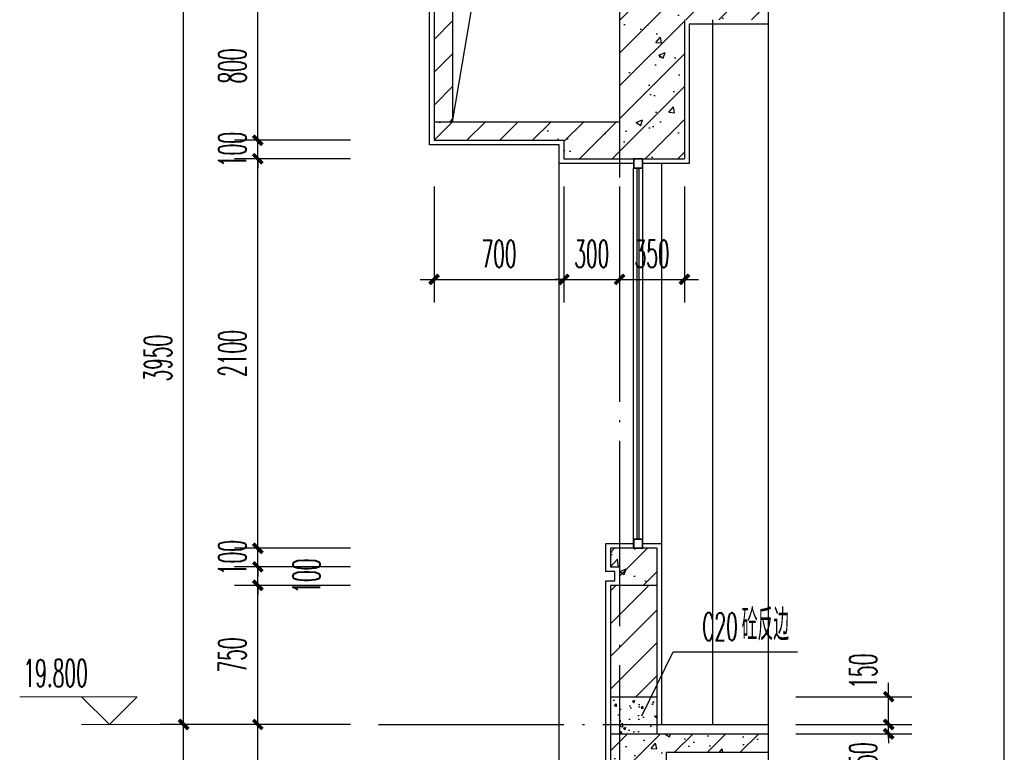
# Model space of a CAD drawing. Extents: x 1779708 to 7299578, y -1121471 to 88434.
# Tile 919 of 1056: x 6946513 to 6951819, y -951592 to -947642. Entities that reach past the tile are written whole.
import ezdxf

# ---------------------------------------------------------------- set-up
doc = ezdxf.new("R2010")
doc.units = 0
doc.header["$LTSCALE"] = 1000
doc.header["$MEASUREMENT"] = 0
doc.linetypes.add('DOTE', pattern=[2.42, 2, -0.2, 0.02, -0.2])
doc.layers.get('0').update_dxf_attribs({"linetype": 'CONTINUOUS'})
doc.layers.get('Defpoints').update_dxf_attribs({"linetype": 'CONTINUOUS'})
for name, color, linetype in [('AXIS', 3, 'CONTINUOUS'), ('DIM_LEAD', 3, 'CONTINUOUS'), ('DIM_SYMB', 3, 'CONTINUOUS'), ('DOTE', 1, 'DOTE'), ('PUB_TAB', 7, 'CONTINUOUS'), ('PUB_TEXT', 7, 'CONTINUOUS'), ('WALL', 255, 'CONTINUOUS'), ('WINDOW', 2, 'CONTINUOUS'), ('填充细线', 8, 'CONTINUOUS'), ('立面中线', 140, 'CONTINUOUS'), ('粉刷线', 213, 'CONTINUOUS')]:
    doc.layers.add(name, color=color, linetype=linetype)
doc.layers.add('DIM_ELEV', color=3, linetype='CONTINUOUS', lineweight=13)
doc.styles.add('_TCH_DIM', font='SIMPLEX.shx', dxfattribs={"width": 0.7, "bigfont": 'GBCBIG.shx'})
doc.styles.add('_TCH_DIM_T3', font='SIMPLEX.shx', dxfattribs={"width": 0.494118, "bigfont": 'GBCBIG.shx'})
doc.dimstyles.new('_TCH_ARCH&&50', dxfattribs={"dimtxt": 148.75, "dimasz": 50, "dimexe": 125, "dimexo": 150, "dimgap": 63.125, "dimtad": 1, "dimdec": 0, "dimzin": 0, "dimdsep": 46, "dimtxsty": '_TCH_DIM_T3', "dimblk": 'ARCHTICK', "dimcen": 0.09, "dimdle": 75, "dimclrt": 7, "dimazin": 2, "dimtfac": 1, "dimtdec": 0, "dimtix": 1, "dimtmove": 2, "dimatfit": 3, "dimfxl": 250, "dimtolj": 1, "dimtzin": 0, "dimarcsym": 0})

# ---------------------------------------------------------------- blocks, each defined once
blk = doc.blocks.new('_ArchTick')
at = {"color": 0, "linetype": 'ByBlock', "const_width": 0.4}
blk.add_lwpolyline([(-0.5, -0.5), (0.5, 0.5)], dxfattribs=at)
blk = doc.blocks.new('*D593')
at = {"layer": 'AXIS', "color": 0, "lineweight": -2, "transparency": 16777216}
for p, q in [((6947395.9, -955417.3), (6947395.9, -951367.3)), ((6948295.9, -951442.3), (6947270.9, -951442.3)), ((6948295.9, -955342.3), (6947270.9, -955342.3))]:
    blk.add_line(p, q, dxfattribs=at)
at = {"layer": 'Defpoints', "color": 0, "transparency": 16777216}
for p in [(6947395.9, -951442.3), (6948445.9, -951442.3), (6948445.9, -955342.3)]:
    blk.add_point(p, dxfattribs=at)
at = {"layer": 'AXIS', "color": 0, "lineweight": -2, "transparency": 16777216, "xscale": 50, "yscale": 50, "zscale": 50}
for p, rotation in [((6947395.9, -951442.3), 90), ((6947395.9, -955342.3), 270)]:
    blk.add_blockref('_ArchTick', p, dxfattribs=dict(at, rotation=rotation))
at = {"layer": 'AXIS', "color": 7, "transparency": 16777216, "insert": (6947258.4, -953392.3), "char_height": 148.75, "attachment_point": 5, "rotation": 90, "style": '_TCH_DIM_T3'}
blk.add_mtext('\\A1;3900', dxfattribs=at)
blk = doc.blocks.new('*D594')
at = {"layer": 'AXIS', "color": 0, "lineweight": -2, "transparency": 16777216}
for p, q in [((6947395.9, -951517.3), (6947395.9, -947417.3)), ((6948295.9, -947492.3), (6947270.9, -947492.3)), ((6948295.9, -951442.3), (6947270.9, -951442.3))]:
    blk.add_line(p, q, dxfattribs=at)
at = {"layer": 'Defpoints', "color": 0, "transparency": 16777216}
for p in [(6947395.9, -947492.3), (6948445.9, -947492.3), (6948445.9, -951442.3)]:
    blk.add_point(p, dxfattribs=at)
at = {"layer": 'AXIS', "color": 0, "lineweight": -2, "transparency": 16777216, "xscale": 50, "yscale": 50, "zscale": 50}
for p, rotation in [((6947395.9, -947492.3), 90), ((6947395.9, -951442.3), 270)]:
    blk.add_blockref('_ArchTick', p, dxfattribs=dict(at, rotation=rotation))
at = {"layer": 'AXIS', "color": 7, "transparency": 16777216, "insert": (6947258.4, -949467.3), "char_height": 148.75, "attachment_point": 5, "rotation": 90, "style": '_TCH_DIM_T3'}
blk.add_mtext('\\A1;3950', dxfattribs=at)
blk = doc.blocks.new('*D607')
at = {"layer": 'AXIS', "color": 0, "lineweight": -2, "transparency": 16777216}
for p, q in [((6951195.9, -951442.3), (6951195.9, -951392.3)), ((6950695.9, -951442.3), (6951320.9, -951442.3)), ((6951195.9, -951492.3), (6951195.9, -951442.3)), ((6950695.9, -951492.3), (6951320.9, -951492.3)), ((6951195.9, -951492.3), (6951195.9, -951542.3))]:
    blk.add_line(p, q, dxfattribs=at)
at = {"layer": 'Defpoints', "color": 0, "transparency": 16777216}
for p in [(6950545.9, -951442.3), (6951195.9, -951442.3), (6950545.9, -951492.3)]:
    blk.add_point(p, dxfattribs=at)
at = {"layer": 'AXIS', "color": 0, "lineweight": -2, "transparency": 16777216, "xscale": 50, "yscale": 50, "zscale": 50}
for p, rotation in [((6951195.9, -951442.3), 270), ((6951195.9, -951492.3), 90)]:
    blk.add_blockref('_ArchTick', p, dxfattribs=dict(at, rotation=rotation))
at = {"layer": 'AXIS', "color": 7, "transparency": 16777216, "insert": (6951058.4, -951601.8), "char_height": 148.75, "attachment_point": 5, "rotation": 90, "style": '_TCH_DIM_T3'}
blk.add_mtext('\\A1;50', dxfattribs=at)
blk = doc.blocks.new('*D608')
at = {"layer": 'AXIS', "color": 0, "lineweight": -2, "transparency": 16777216}
for p, q in [((6951195.9, -951517.3), (6951195.9, -951217.3)), ((6950695.9, -951292.3), (6951320.9, -951292.3)), ((6950695.9, -951442.3), (6951320.9, -951442.3))]:
    blk.add_line(p, q, dxfattribs=at)
at = {"layer": 'Defpoints', "color": 0, "transparency": 16777216}
for p in [(6950545.9, -951292.3), (6951195.9, -951292.3), (6950545.9, -951442.3)]:
    blk.add_point(p, dxfattribs=at)
at = {"layer": 'AXIS', "color": 0, "lineweight": -2, "transparency": 16777216, "xscale": 50, "yscale": 50, "zscale": 50}
for p, rotation in [((6951195.9, -951292.3), 90), ((6951195.9, -951442.3), 270)]:
    blk.add_blockref('_ArchTick', p, dxfattribs=dict(at, rotation=rotation))
at = {"layer": 'AXIS', "color": 7, "transparency": 16777216, "insert": (6951058.4, -951154.8), "char_height": 148.75, "attachment_point": 5, "rotation": 90, "style": '_TCH_DIM_T3'}
blk.add_mtext('\\A1;150', dxfattribs=at)
blk = doc.blocks.new('*D611')
at = {"layer": 'AXIS', "color": 0, "lineweight": -2, "transparency": 16777216}
for p, q in [((6948745.9, -948542.3), (6948745.9, -949167.3)), ((6949445.9, -948542.3), (6949445.9, -949167.3)), ((6948670.9, -949042.3), (6949520.9, -949042.3))]:
    blk.add_line(p, q, dxfattribs=at)
at = {"layer": 'Defpoints', "color": 0, "transparency": 16777216}
for p in [(6948745.9, -948392.3), (6949445.9, -948392.3), (6949445.9, -949042.3)]:
    blk.add_point(p, dxfattribs=at)
at = {"layer": 'AXIS', "color": 0, "lineweight": -2, "transparency": 16777216, "xscale": 50, "yscale": 50, "zscale": 50, "rotation": 180}
blk.add_blockref('_ArchTick', (6948745.9, -949042.3), dxfattribs=at)
at = {"layer": 'AXIS', "color": 0, "lineweight": -2, "transparency": 16777216, "xscale": 50, "yscale": 50, "zscale": 50}
blk.add_blockref('_ArchTick', (6949445.9, -949042.3), dxfattribs=at)
at = {"layer": 'AXIS', "color": 7, "transparency": 16777216, "insert": (6949095.9, -948904.8), "char_height": 148.75, "attachment_point": 5, "style": '_TCH_DIM_T3'}
blk.add_mtext('\\A1;700', dxfattribs=at)
blk = doc.blocks.new('*D612')
at = {"layer": 'AXIS', "color": 0, "lineweight": -2, "transparency": 16777216}
for p, q in [((6949445.9, -948542.3), (6949445.9, -949167.3)), ((6949745.9, -948542.3), (6949745.9, -949167.3)), ((6949445.9, -949042.3), (6949395.9, -949042.3)), ((6949445.9, -949042.3), (6949745.9, -949042.3)), ((6949745.9, -949042.3), (6949795.9, -949042.3))]:
    blk.add_line(p, q, dxfattribs=at)
at = {"layer": 'Defpoints', "color": 0, "transparency": 16777216}
for p in [(6949445.9, -948392.3), (6949745.9, -948392.3), (6949745.9, -949042.3)]:
    blk.add_point(p, dxfattribs=at)
at = {"layer": 'AXIS', "color": 0, "lineweight": -2, "transparency": 16777216, "xscale": 50, "yscale": 50, "zscale": 50}
blk.add_blockref('_ArchTick', (6949445.9, -949042.3), dxfattribs=at)
at = {"layer": 'AXIS', "color": 0, "lineweight": -2, "transparency": 16777216, "xscale": 50, "yscale": 50, "zscale": 50, "rotation": 180}
blk.add_blockref('_ArchTick', (6949745.9, -949042.3), dxfattribs=at)
at = {"layer": 'AXIS', "color": 7, "transparency": 16777216, "insert": (6949595.9, -948904.8), "char_height": 148.75, "attachment_point": 5, "style": '_TCH_DIM_T3'}
blk.add_mtext('\\A1;300', dxfattribs=at)
blk = doc.blocks.new('*D613')
at = {"layer": 'AXIS', "color": 0, "lineweight": -2, "transparency": 16777216}
for p, q in [((6949745.9, -948542.3), (6949745.9, -949167.3)), ((6950095.9, -948542.3), (6950095.9, -949167.3)), ((6949670.9, -949042.3), (6950170.9, -949042.3))]:
    blk.add_line(p, q, dxfattribs=at)
at = {"layer": 'Defpoints', "color": 0, "transparency": 16777216}
for p in [(6949745.9, -948392.3), (6950095.9, -948392.3), (6950095.9, -949042.3)]:
    blk.add_point(p, dxfattribs=at)
at = {"layer": 'AXIS', "color": 0, "lineweight": -2, "transparency": 16777216, "xscale": 50, "yscale": 50, "zscale": 50, "rotation": 180}
blk.add_blockref('_ArchTick', (6949745.9, -949042.3), dxfattribs=at)
at = {"layer": 'AXIS', "color": 0, "lineweight": -2, "transparency": 16777216, "xscale": 50, "yscale": 50, "zscale": 50}
blk.add_blockref('_ArchTick', (6950095.9, -949042.3), dxfattribs=at)
at = {"layer": 'AXIS', "color": 7, "transparency": 16777216, "insert": (6949920.9, -948904.8), "char_height": 148.75, "attachment_point": 5, "style": '_TCH_DIM_T3'}
blk.add_mtext('\\A1;350', dxfattribs=at)
blk = doc.blocks.new('*D668')
at = {"layer": 'AXIS', "color": 0, "lineweight": -2, "transparency": 16777216}
for p, q in [((6947795.9, -952167.3), (6947795.9, -951367.3)), ((6948295.9, -951442.3), (6947670.9, -951442.3)), ((6948295.9, -952092.3), (6947670.9, -952092.3))]:
    blk.add_line(p, q, dxfattribs=at)
at = {"layer": 'Defpoints', "color": 0, "transparency": 16777216}
for p in [(6947795.9, -951442.3), (6948445.9, -951442.3), (6948445.9, -952092.3)]:
    blk.add_point(p, dxfattribs=at)
at = {"layer": 'AXIS', "color": 0, "lineweight": -2, "transparency": 16777216, "xscale": 50, "yscale": 50, "zscale": 50}
for p, rotation in [((6947795.9, -951442.3), 90), ((6947795.9, -952092.3), 270)]:
    blk.add_blockref('_ArchTick', p, dxfattribs=dict(at, rotation=rotation))
at = {"layer": 'AXIS', "color": 7, "transparency": 16777216, "insert": (6947658.4, -951767.3), "char_height": 148.75, "attachment_point": 5, "rotation": 90, "style": '_TCH_DIM_T3'}
blk.add_mtext('\\A1;650', dxfattribs=at)
blk = doc.blocks.new('*D669')
at = {"layer": 'AXIS', "color": 0, "lineweight": -2, "transparency": 16777216}
for p, q in [((6947795.9, -951517.3), (6947795.9, -950617.3)), ((6948295.9, -950692.3), (6947670.9, -950692.3)), ((6948295.9, -951442.3), (6947670.9, -951442.3))]:
    blk.add_line(p, q, dxfattribs=at)
at = {"layer": 'Defpoints', "color": 0, "transparency": 16777216}
for p in [(6947795.9, -950692.3), (6948445.9, -950692.3), (6948445.9, -951442.3)]:
    blk.add_point(p, dxfattribs=at)
at = {"layer": 'AXIS', "color": 0, "lineweight": -2, "transparency": 16777216, "xscale": 50, "yscale": 50, "zscale": 50}
for p, rotation in [((6947795.9, -950692.3), 90), ((6947795.9, -951442.3), 270)]:
    blk.add_blockref('_ArchTick', p, dxfattribs=dict(at, rotation=rotation))
at = {"layer": 'AXIS', "color": 7, "transparency": 16777216, "insert": (6947658.4, -951067.3), "char_height": 148.75, "attachment_point": 5, "rotation": 90, "style": '_TCH_DIM_T3'}
blk.add_mtext('\\A1;750', dxfattribs=at)
blk = doc.blocks.new('*D670')
at = {"layer": 'AXIS', "color": 0, "lineweight": -2, "transparency": 16777216}
for p, q in [((6947795.9, -950592.3), (6947795.9, -950542.3)), ((6948295.9, -950592.3), (6947670.9, -950592.3)), ((6947795.9, -950692.3), (6947795.9, -950592.3)), ((6948295.9, -950692.3), (6947670.9, -950692.3)), ((6947795.9, -950692.3), (6947795.9, -950742.3))]:
    blk.add_line(p, q, dxfattribs=at)
at = {"layer": 'Defpoints', "color": 0, "transparency": 16777216}
for p in [(6947795.9, -950592.3), (6948445.9, -950592.3), (6948445.9, -950692.3)]:
    blk.add_point(p, dxfattribs=at)
at = {"layer": 'AXIS', "color": 0, "lineweight": -2, "transparency": 16777216, "xscale": 50, "yscale": 50, "zscale": 50}
for p, rotation in [((6947795.9, -950592.3), 270), ((6947795.9, -950692.3), 90)]:
    blk.add_blockref('_ArchTick', p, dxfattribs=dict(at, rotation=rotation))
at = {"layer": 'AXIS', "color": 7, "transparency": 16777216, "insert": (6948058.4, -950642.3), "char_height": 148.75, "attachment_point": 5, "rotation": 90, "style": '_TCH_DIM_T3'}
blk.add_mtext('\\A1;100', dxfattribs=at)
blk = doc.blocks.new('*D671')
at = {"layer": 'AXIS', "color": 0, "lineweight": -2, "transparency": 16777216}
for p, q in [((6947795.9, -950492.3), (6947795.9, -950442.3)), ((6948295.9, -950492.3), (6947670.9, -950492.3)), ((6947795.9, -950592.3), (6947795.9, -950492.3)), ((6948295.9, -950592.3), (6947670.9, -950592.3)), ((6947795.9, -950592.3), (6947795.9, -950642.3))]:
    blk.add_line(p, q, dxfattribs=at)
at = {"layer": 'Defpoints', "color": 0, "transparency": 16777216}
for p in [(6947795.9, -950492.3), (6948445.9, -950492.3), (6948445.9, -950592.3)]:
    blk.add_point(p, dxfattribs=at)
at = {"layer": 'AXIS', "color": 0, "lineweight": -2, "transparency": 16777216, "xscale": 50, "yscale": 50, "zscale": 50}
for p, rotation in [((6947795.9, -950492.3), 270), ((6947795.9, -950592.3), 90)]:
    blk.add_blockref('_ArchTick', p, dxfattribs=dict(at, rotation=rotation))
at = {"layer": 'AXIS', "color": 7, "transparency": 16777216, "insert": (6947658.4, -950542.3), "char_height": 148.75, "attachment_point": 5, "rotation": 90, "style": '_TCH_DIM_T3'}
blk.add_mtext('\\A1;100', dxfattribs=at)
blk = doc.blocks.new('*D672')
at = {"layer": 'AXIS', "color": 0, "lineweight": -2, "transparency": 16777216}
for p, q in [((6947795.9, -950567.3), (6947795.9, -948317.3)), ((6948295.9, -948392.3), (6947670.9, -948392.3)), ((6948295.9, -950492.3), (6947670.9, -950492.3))]:
    blk.add_line(p, q, dxfattribs=at)
at = {"layer": 'Defpoints', "color": 0, "transparency": 16777216}
for p in [(6947795.9, -948392.3), (6948445.9, -948392.3), (6948445.9, -950492.3)]:
    blk.add_point(p, dxfattribs=at)
at = {"layer": 'AXIS', "color": 0, "lineweight": -2, "transparency": 16777216, "xscale": 50, "yscale": 50, "zscale": 50}
for p, rotation in [((6947795.9, -948392.3), 90), ((6947795.9, -950492.3), 270)]:
    blk.add_blockref('_ArchTick', p, dxfattribs=dict(at, rotation=rotation))
at = {"layer": 'AXIS', "color": 7, "transparency": 16777216, "insert": (6947658.4, -949442.3), "char_height": 148.75, "attachment_point": 5, "rotation": 90, "style": '_TCH_DIM_T3'}
blk.add_mtext('\\A1;2100', dxfattribs=at)
blk = doc.blocks.new('*D673')
at = {"layer": 'AXIS', "color": 0, "lineweight": -2, "transparency": 16777216}
for p, q in [((6947795.9, -948292.3), (6947795.9, -948242.3)), ((6948295.9, -948292.3), (6947670.9, -948292.3)), ((6947795.9, -948392.3), (6947795.9, -948292.3)), ((6948295.9, -948392.3), (6947670.9, -948392.3)), ((6947795.9, -948392.3), (6947795.9, -948442.3))]:
    blk.add_line(p, q, dxfattribs=at)
at = {"layer": 'Defpoints', "color": 0, "transparency": 16777216}
for p in [(6947795.9, -948292.3), (6948445.9, -948292.3), (6948445.9, -948392.3)]:
    blk.add_point(p, dxfattribs=at)
at = {"layer": 'AXIS', "color": 0, "lineweight": -2, "transparency": 16777216, "xscale": 50, "yscale": 50, "zscale": 50}
for p, rotation in [((6947795.9, -948292.3), 270), ((6947795.9, -948392.3), 90)]:
    blk.add_blockref('_ArchTick', p, dxfattribs=dict(at, rotation=rotation))
at = {"layer": 'AXIS', "color": 7, "transparency": 16777216, "insert": (6947658.4, -948342.3), "char_height": 148.75, "attachment_point": 5, "rotation": 90, "style": '_TCH_DIM_T3'}
blk.add_mtext('\\A1;100', dxfattribs=at)
blk = doc.blocks.new('*D674')
at = {"layer": 'AXIS', "color": 0, "lineweight": -2, "transparency": 16777216}
for p, q in [((6947795.9, -948367.3), (6947795.9, -947417.3)), ((6948295.9, -947492.3), (6947670.9, -947492.3)), ((6948295.9, -948292.3), (6947670.9, -948292.3))]:
    blk.add_line(p, q, dxfattribs=at)
at = {"layer": 'Defpoints', "color": 0, "transparency": 16777216}
for p in [(6947795.9, -947492.3), (6948445.9, -947492.3), (6948445.9, -948292.3)]:
    blk.add_point(p, dxfattribs=at)
at = {"layer": 'AXIS', "color": 0, "lineweight": -2, "transparency": 16777216, "xscale": 50, "yscale": 50, "zscale": 50}
for p, rotation in [((6947795.9, -947492.3), 90), ((6947795.9, -948292.3), 270)]:
    blk.add_blockref('_ArchTick', p, dxfattribs=dict(at, rotation=rotation))
at = {"layer": 'AXIS', "color": 7, "transparency": 16777216, "insert": (6947658.4, -947892.3), "char_height": 148.75, "attachment_point": 5, "rotation": 90, "style": '_TCH_DIM_T3'}
blk.add_mtext('\\A1;800', dxfattribs=at)

msp = doc.modelspace()

# ---------------------------------------------------------------- hatches: boundary and pattern name
at = {"layer": '填充细线'}
h = msp.add_hatch(dxfattribs=at)
h.set_pattern_fill('钢筋混凝土', color=114, scale=50)
h.set_pattern_definition([(45, (6948645.9, -948392.29), (-88.3883, 88.3883), []), (50, (6948645.9, -948392.3), (358.63, -31.376), [37.5, -412.5]), (355, (6948645.9, -948392.3), (-69.376, 376.096), [30, -330]), (100.451, (6948675.8, -948394.9), (289.255, 344.72), [31.87, -350.57]), (46.184, (6948645.9, -948292.3), (533.62, -82.76), [56.25, -618.75]), (96.636, (6948690.37, -948299.2), (467.33, 487.06), [47.805, -525.86]), (351.184, (6948645.9, -948292.3), (467.33, 487.06), [45, -495]), (21, (6948695.9, -948317.3), (298.454, -201.31), [37.5, -412.5]), (326, (6948695.9, -948317.3), (121.658, 362.575), [30, -330]), (71.451, (6948720.78, -948334.06), (420.11, 161.265), [31.87, -350.57]), (37.5, (6948645.9, -948392.29), (6.08, 166.447), [0, -326, 0, -335, 0, -331.25]), (7.5, (6948645.9, -948392.29), (131.535, 197.206), [0, -191, 0, -318.5, 0, -126.25]), (327.5, (6948534.4, -948392.29), (266.911, -11.2774), [0, -125, 0, -390, 0, -517.5]), (317.5, (6948484.4, -948392.29), (291.593, 50.052), [0, -162.5, 0, -259, 0, -367.5])])
h.paths.add_polyline_path([(6949945.9, -945842.3), (6949745.9, -945842.3), (6949745.9, -946392.3), (6948645.9, -946392.3), (6948645.9, -946492.3), (6949745.9, -946492.3), (6949745.9, -948192.3), (6948745.9, -948192.3), (6948745.9, -948292.3), (6949445.9, -948292.3), (6949445.9, -948392.3), (6950095.9, -948392.3), (6950095.9, -947642.3), (6950545.9, -947642.3), (6950545.9, -947542.3), (6949945.9, -947542.3)])
h = msp.add_hatch(dxfattribs=at)
h.set_pattern_fill('普通砖', color=114, scale=50)
h.set_pattern_definition([(45, (6948745.9, -948102.53), (-88.388, 88.388), [])])
h.paths.add_polyline_path([(6948845.9, -946492.3), (6948745.9, -946492.3), (6948745.9, -948192.3), (6948845.9, -948192.3)])
h = msp.add_hatch(dxfattribs=at)
h.set_pattern_fill('钢筋混凝土', color=114, scale=50)
h.set_pattern_definition([(45, (6949695.9, -950692.29), (-88.39, 88.39), []), (50, (6949695.9, -950692.3), (358.63, -31.38), [37.5, -412.5]), (355, (6949695.9, -950692.3), (-69.38, 376.1), [30, -330]), (100.45, (6949725.8, -950694.9), (289.25, 344.72), [31.87, -350.57]), (46.18, (6949695.9, -950592.3), (533.6, -82.76), [56.25, -618.75]), (96.64, (6949740.37, -950599.2), (467.33, 487.06), [47.8, -525.86]), (351.18, (6949695.9, -950592.3), (467.33, 487.06), [45, -495]), (21, (6949745.9, -950617.3), (298.45, -201.3), [37.5, -412.5]), (326, (6949745.9, -950617.3), (121.66, 362.58), [30, -330]), (71.45, (6949770.78, -950634.06), (420.1, 161.27), [31.87, -350.57]), (37.5, (6949695.9, -950692.29), (6.08, 166.447), [0, -326, 0, -335, 0, -331.25]), (7.5, (6949695.9, -950692.29), (131.53, 197.21), [0, -191, 0, -318.5, 0, -126.25]), (327.5, (6949584.4, -950692.29), (266.91, -11.277), [0, -125, 0, -390, 0, -517.5]), (317.5, (6949534.4, -950692.29), (291.59, 50.05), [0, -162.5, 0, -259, 0, -367.5])])
h.paths.add_polyline_path([(6949945.9, -950492.3), (6949695.9, -950492.3), (6949695.9, -950592.3), (6949745.9, -950592.3), (6949745.9, -950692.3), (6949945.9, -950692.3)])
h = msp.add_hatch(dxfattribs=at)
h.set_pattern_fill('普通砖', color=114, scale=50)
h.set_pattern_definition([(45, (6949745.9, -951202.53), (-88.388, 88.388), [])])
h.paths.add_polyline_path([(6949945.9, -950692.3), (6949695.9, -950692.3), (6949695.9, -951292.3), (6949945.9, -951292.3)])
h = msp.add_hatch(dxfattribs=at)
h.set_pattern_fill('混凝土', color=114, scale=20)
h.set_pattern_definition([(50, (6949745.9, -951492.29), (143.45, -12.55), [15, -165]), (355, (6949745.9, -951492.29), (-27.75, 150.44), [12, -132]), (100.45, (6949757.86, -951493.33), (115.7, 137.89), [12.75, -140.23]), (46.184, (6949745.9, -951452.29), (213.45, -33.1), [22.5, -247.5]), (96.64, (6949763.7, -951455.04), (186.93, 194.82), [19.12, -210.34]), (351.18, (6949745.9, -951452.29), (186.93, 194.82), [18, -198]), (21, (6949765.9, -951462.29), (119.38, -80.524), [15, -165]), (326, (6949765.9, -951462.29), (48.66, 145.03), [12, -132]), (71.45, (6949775.85, -951469), (168.045, 64.51), [12.75, -140.23]), (37.5, (6949745.904, -951492.286), (2.432, 66.579), [0, -130.4, 0, -134, 0, -132.5]), (7.5, (6949745.904, -951492.286), (52.614, 78.882), [0, -76.4, 0, -127.4, 0, -50.5]), (327.5, (6949701.304, -951492.286), (106.7645, -4.511), [0, -50, 0, -156, 0, -207]), (317.5, (6949681.3, -951492.29), (116.637, 20.02), [0, -65, 0, -103.6, 0, -147])])
h.paths.add_polyline_path([(6949945.9, -951292.3), (6949695.9, -951292.3), (6949695.9, -951492.3), (6949945.9, -951492.3)])
h = msp.add_hatch(dxfattribs=at)
h.set_pattern_fill('钢筋混凝土', color=114, scale=50)
h.set_pattern_definition([(45, (6949695.9, -952292.29), (-88.388, 88.388), []), (50, (6949695.9, -952292.3), (358.63, -31.376), [37.5, -412.5]), (355, (6949695.9, -952292.3), (-69.38, 376.1), [30, -330]), (100.45, (6949725.8, -952294.9), (289.25, 344.72), [31.87, -350.57]), (46.184, (6949695.9, -952192.3), (533.62, -82.76), [56.25, -618.75]), (96.636, (6949740.37, -952199.2), (467.33, 487.06), [47.8, -525.86]), (351.184, (6949695.9, -952192.3), (467.33, 487.06), [45, -495]), (21, (6949745.9, -952217.3), (298.45, -201.31), [37.5, -412.5]), (326, (6949745.9, -952217.3), (121.66, 362.58), [30, -330]), (71.45, (6949770.78, -952234.06), (420.11, 161.27), [31.87, -350.57]), (37.5, (6949695.9, -952292.29), (6.08, 166.447), [0, -326, 0, -335, 0, -331.25]), (7.5, (6949695.9, -952292.29), (131.535, 197.206), [0, -191, 0, -318.5, 0, -126.25]), (327.5, (6949584.4, -952292.29), (266.911, -11.277), [0, -125, 0, -390, 0, -517.5]), (317.5, (6949534.4, -952292.29), (291.593, 50.052), [0, -162.5, 0, -259, 0, -367.5])])
h.paths.add_polyline_path([(6949995.9, -951592.3), (6950545.9, -951592.3), (6950545.9, -951492.3), (6949695.9, -951492.3), (6949695.9, -952092.3), (6949745.9, -952092.3), (6949745.9, -952192.3), (6949695.9, -952192.3), (6949695.9, -952292.3), (6949995.9, -952292.3)])

# ---------------------------------------------------------------- linework, layer by layer
at = {"layer": 'DIM_ELEV'}
for p, q in [((6947145.9, -951292.3), (6946512.6, -951292.3)), ((6946995.9, -951442.3), (6946845.9, -951292.3)), ((6946995.9, -951442.3), (6947145.9, -951292.3)), ((6947795.9, -951442.3), (6946845.9, -951442.3))]:
    msp.add_line(p, q, dxfattribs=at)
at = {"layer": 'DIM_LEAD'}
for p, q in [((6949864.9, -951396.3), (6950035, -951050.9)), ((6949864.9, -951396.3), (6950035, -951050.9)), ((6950035, -951050.9), (6950704.1, -951050.9))]:
    msp.add_line(p, q, dxfattribs=at)
at = {"layer": 'DIM_SYMB'}
msp.add_lwpolyline([(6950545.9, -945692.3), (6950545.9, -958611), (6950650.9, -958649.3), (6950440.9, -958686.3), (6950545.9, -958723.5), (6950545.9, -971642.3)], dxfattribs=at)
at = {"layer": 'DOTE', "linetype": 'DOTE', "ltscale": 0.5}
for p, q in [((6949745.9, -947492.3), (6949745.9, -972342.3)), ((6948445.9, -951442.3), (6950545.9, -951442.3))]:
    msp.add_line(p, q, dxfattribs=at)
at = {"layer": 'PUB_TAB'}
msp.add_line((6951819.2, -973350.2), (6951819.2, -944650.2), dxfattribs=at)
at = {"layer": 'WALL'}
for p, q in [((6948745.9, -946492.3), (6948745.9, -948292.3)), ((6948845.9, -946492.3), (6948845.9, -948192.3)), ((6949745.9, -946492.3), (6949745.9, -948192.3)), ((6950095.9, -947642.3), (6950095.9, -948392.3)), ((6948745.9, -948192.3), (6949745.9, -948192.3)), ((6948745.9, -948292.3), (6949445.9, -948292.3)), ((6949445.9, -948292.3), (6949445.9, -948392.3)), ((6949445.9, -948392.3), (6950095.9, -948392.3)), ((6949945.9, -950492.3), (6949695.9, -950492.3)), ((6949695.9, -950492.3), (6949695.9, -950592.3)), ((6949945.9, -950492.3), (6949945.9, -951492.3)), ((6949695.9, -950592.3), (6949745.9, -950592.3)), ((6949745.9, -950592.3), (6949745.9, -950692.3)), ((6949945.9, -950692.3), (6949695.9, -950692.3)), ((6949695.9, -950692.3), (6949695.9, -952092.3)), ((6949695.9, -951292.3), (6949945.9, -951292.3)), ((6949695.9, -951492.3), (6950545.9, -951492.3)), ((6949995.9, -951592.3), (6949995.9, -952292.3)), ((6949995.9, -951592.3), (6950545.9, -951592.3))]:
    msp.add_line(p, q, dxfattribs=at)
at = {"layer": 'WINDOW'}
for p, q in [((6949820.9, -950492.3), (6949820.9, -948442.3)), ((6949870.9, -950492.3), (6949870.9, -948442.3))]:
    msp.add_line(p, q, dxfattribs=at)
at = {"layer": 'WINDOW', "color": 4}
for p, q in [((6949840.9, -950442.3), (6949840.9, -948442.3)), ((6949850.9, -950442.3), (6949850.9, -948442.3))]:
    msp.add_line(p, q, dxfattribs=at)
at = {"layer": 'WINDOW'}
for points in [[(6949870.9, -948442.3), (6949870.9, -948392.3), (6949820.9, -948392.3), (6949820.9, -948442.3)], [(6949868.9, -948440.3), (6949868.9, -948394.3), (6949822.9, -948394.3), (6949822.9, -948440.3)], [(6949870.9, -950492.3), (6949870.9, -950442.3), (6949820.9, -950442.3), (6949820.9, -950492.3)], [(6949868.9, -950490.3), (6949868.9, -950444.3), (6949822.9, -950444.3), (6949822.9, -950490.3)]]:
    msp.add_lwpolyline(points, close=True, dxfattribs=at)
at = {"layer": '填充细线', "color": 114}
msp.add_lwpolyline([(6948845.9, -948192.3), (6949097.2, -946708.1), (6949745.9, -946492.3)], dxfattribs=at)
at = {"layer": '立面中线'}
msp.add_line((6950245.9, -947642.3), (6950245.9, -951442.3), dxfattribs=at)
at = {"layer": '粉刷线'}
for p, q in [((6949420.9, -962167.3), (6949420.9, -948417.3)), ((6949970.9, -948417.3), (6949970.9, -950467.3)), ((6949945.9, -951442.3), (6950545.9, -951442.3))]:
    msp.add_line(p, q, dxfattribs=at)
for points in [[(6949820.9, -948417.3), (6949420.9, -948417.3), (6949420.9, -948317.3), (6948720.9, -948317.3), (6948720.9, -946517.3), (6948620.9, -946517.3), (6948620.9, -946367.3), (6949720.9, -946357.3), (6949720.9, -945807.3), (6949970.9, -945817.3), (6949970.9, -947155.6)], [(6950545.9, -947667.3), (6950120.9, -947667.3), (6950120.9, -948417.3), (6949870.9, -948417.3)], [(6949820.9, -952317.3), (6949670.9, -952317.3), (6949670.9, -952167.3), (6949720.9, -952167.3), (6949720.9, -952117.3), (6949670.9, -952117.3), (6949670.9, -950667.3), (6949720.9, -950667.3), (6949720.9, -950617.3), (6949670.9, -950617.3), (6949670.9, -950467.3), (6949820.9, -950467.3)], [(6949870.9, -950467.3), (6949970.9, -950467.3), (6949970.9, -951442.3)]]:
    msp.add_lwpolyline(points, dxfattribs=at)

# ---------------------------------------------------------------- texts
at = {"layer": 'PUB_TEXT', "color": 7, "style": '_TCH_DIM'}
for s, height, width, p in [('砼反边', 168.79, 0.7, (6950404, -950989.1)), ('C20', 148.75, 0.494118, (6950190.5, -950989.1)), ('19.800', 148.75, 0.494118, (6946532.9, -951239.8))]:
    msp.add_text(s, height=height, dxfattribs=dict(at, width=width)).set_placement(p)

# ---------------------------------------------------------------- dimensions: what is measured, and where the dimension line sits
at = {"layer": 'AXIS'}
for p1, p2, distance, picture, middle in [((6948445.9, -951442.3), (6948445.9, -947492.3), 1050, '*D594', (6947258.4, -949467.3)), ((6948445.9, -948292.3), (6948445.9, -947492.3), 650, '*D674', (6947658.4, -947892.3)), ((6948445.9, -948392.3), (6948445.9, -948292.3), 650, '*D673', (6947658.4, -948342.3)), ((6948445.9, -950492.3), (6948445.9, -948392.3), 650, '*D672', (6947658.4, -949442.3)), ((6948745.9, -948392.3), (6949445.9, -948392.3), -650, '*D611', (6949095.9, -948904.8)), ((6949445.9, -948392.3), (6949745.9, -948392.3), -650, '*D612', (6949595.9, -948904.8)), ((6949745.9, -948392.3), (6950095.9, -948392.3), -650, '*D613', (6949920.9, -948904.8)), ((6948445.9, -950592.3), (6948445.9, -950492.3), 650, '*D671', (6947658.4, -950542.3)), ((6948445.9, -951442.3), (6948445.9, -950692.3), 650, '*D669', (6947658.4, -951067.3)), ((6948445.9, -955342.3), (6948445.9, -951442.3), 1050, '*D593', (6947258.4, -953392.3)), ((6948445.9, -952092.3), (6948445.9, -951442.3), 650, '*D668', (6947658.4, -951767.3))]:
    dim = msp.add_aligned_dim(p1=p1, p2=p2, distance=distance, dimstyle='_TCH_ARCH&&50', dxfattribs=at)
    dim.commit()
    dim.dimension.update_dxf_attribs({"geometry": picture, "text_midpoint": middle})
for base, p1, p2, picture, middle in [((6947795.9, -950592.3), (6948445.9, -950692.3), (6948445.9, -950592.3), '*D670', (6948058.4, -950642.3)), ((6951195.9, -951292.3), (6950545.9, -951442.3), (6950545.9, -951292.3), '*D608', (6951058.4, -951154.8)), ((6951195.9, -951442.3), (6950545.9, -951492.3), (6950545.9, -951442.3), '*D607', (6951058.4, -951601.8))]:
    dim = msp.add_linear_dim(base=base, p1=p1, p2=p2, angle=90, dimstyle='_TCH_ARCH&&50', dxfattribs=at)
    dim.commit()
    dim.dimension.update_dxf_attribs({"geometry": picture, "text_midpoint": middle, "dimtype": 161})

doc.saveas('drawing.dxf')
